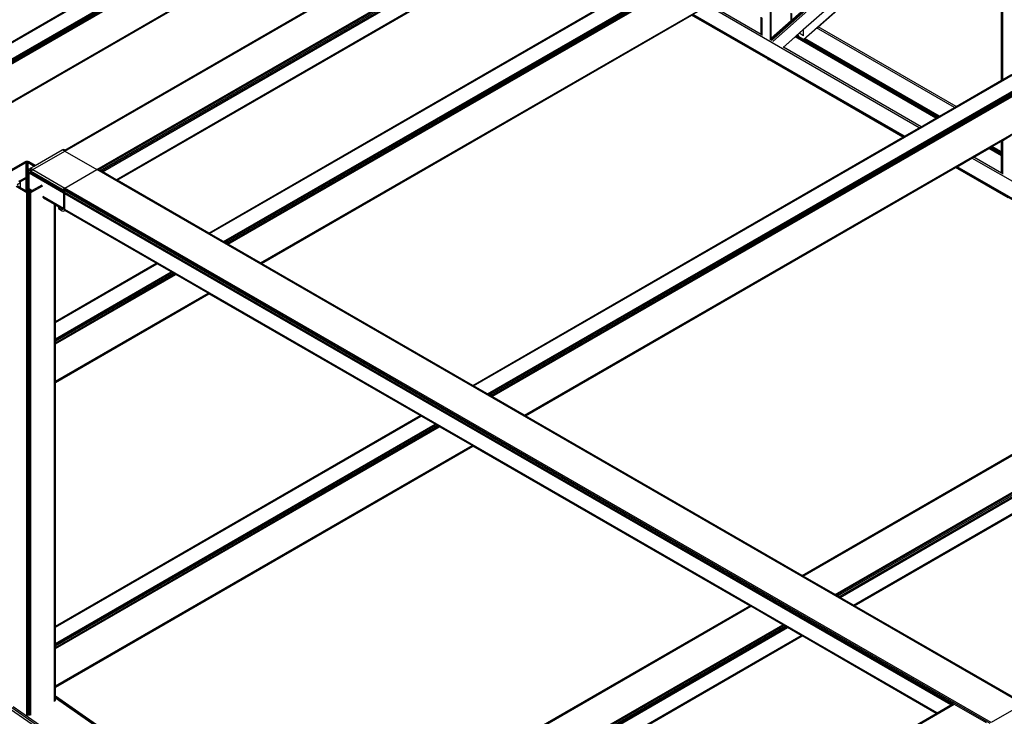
# Model space of a CAD drawing. Header units: millimetres. Extents: x 10 to 1250, y -62 to 528.
# Tile 705 of 909: x 616.85 to 619.12, y 516.67 to 518.28. Entities that reach past the tile are written whole.
import ezdxf

# ---------------------------------------------------------------- set-up
doc = ezdxf.new("R2010")
doc.units = ezdxf.units.MM
doc.header["$LTSCALE"] = 0.05

msp = doc.modelspace()

# ---------------------------------------------------------------- linework, layer by layer
at = {"color": 8}
for p, q in [((616.956, 517.974), (619.6317, 519.5188)), ((616.956, 517.976), (619.6274, 519.5183)), ((617.0295, 517.9316), (619.7052, 519.4764)), ((617.0338, 517.9311), (619.7052, 519.4734)), ((617.0375, 517.9296), (619.7052, 519.4698)), ((617.0406, 517.9279), (619.7052, 519.4663)), ((617.0432, 517.9264), (619.7052, 519.4633)), ((617.0743, 517.9084), (619.7052, 519.4274)), ((617.076, 517.9074), (619.7052, 519.4254)), ((615.7263, 517.5861), (618.5603, 519.2224)), ((615.7282, 517.5854), (618.5623, 519.2217)), ((615.7603, 517.5669), (618.5944, 519.2031)), ((615.7623, 517.5653), (618.5964, 519.2016)), ((615.764, 517.563), (618.5981, 519.1993)), ((615.7651, 517.5605), (618.5992, 519.1967)), ((615.7655, 517.558), (618.5996, 519.1942)), ((615.8101, 517.4976), (618.5573, 519.0837)), ((615.8115, 517.4966), (618.5568, 519.0816)), ((617.2878, 517.7851), (619.1136, 518.8393)), ((617.2894, 517.7842), (619.1156, 518.8386)), ((617.3215, 517.7657), (619.1477, 518.82)), ((617.3238, 517.7643), (619.1496, 518.8185)), ((617.3266, 517.7627), (619.1513, 518.8162)), ((617.3294, 517.7611), (619.1524, 518.8136)), ((617.3318, 517.7597), (619.1528, 518.8111)), ((615.7246, 517.5858), (617.6691, 518.7084)), ((617.4063, 517.7167), (619.1106, 518.7007)), ((617.4079, 517.7158), (619.11, 518.6985)), ((618.5818, 518.2342), (619.0833, 518.6783)), ((618.5818, 518.2322), (619.0846, 518.6774)), ((618.5825, 518.2292), (619.0869, 518.6758)), ((618.5853, 518.2269), (619.0899, 518.6738)), ((618.6091, 518.2132), (619.1119, 518.6585)), ((618.6565, 518.2547), (619.1118, 518.6579)), ((615.812, 517.4963), (617.7903, 518.6385)), ((618.6562, 518.2314), (619.1118, 518.6349)), ((618.6898, 518.2606), (619.1118, 518.6344)), ((619.1118, 518.1374), (619.1118, 518.6344)), ((619.1126, 518.1378), (619.1126, 518.635)), ((619.1142, 518.1388), (619.1142, 518.6365)), ((619.1147, 518.139), (619.1147, 518.6369)), ((616.956, 517.9767), (617.9462, 518.5484)), ((617.0766, 517.9071), (618.0669, 518.4788)), ((617.8953, 517.4344), (619.6421, 518.4429)), ((617.8969, 517.4335), (619.6421, 518.4411)), ((617.929, 517.4149), (619.6682, 518.4191)), ((617.9314, 517.4136), (619.671, 518.4179)), ((617.9342, 517.4119), (619.6734, 518.4161)), ((617.937, 517.4103), (619.6757, 518.4142)), ((617.9393, 517.409), (619.6761, 518.4117)), ((618.5801, 518.2329), (618.5801, 518.3919)), ((618.5818, 518.2344), (618.5818, 518.3929)), ((617.2872, 517.7855), (618.2775, 518.3572)), ((618.0139, 517.3659), (619.663, 518.3181)), ((618.0155, 517.365), (619.6624, 518.3159)), ((618.9227, 518.0282), (618.4364, 518.309)), ((618.5586, 518.2431), (618.4405, 518.3113)), ((617.4085, 517.7155), (618.3987, 518.2872)), ((618.5747, 518.1856), (618.3987, 518.2872)), ((618.8859, 518.0069), (618.3996, 518.2877)), ((618.8884, 518.0084), (618.4021, 518.2891)), ((618.6276, 518.275), (618.6276, 518.2919)), ((618.629, 518.2762), (618.629, 518.2911)), ((618.5586, 518.2431), (618.5586, 518.2827)), ((618.5593, 518.2427), (618.5593, 518.2823)), ((618.561, 518.2417), (618.561, 518.2814)), ((618.5614, 518.2415), (618.5614, 518.2811)), ((618.5818, 518.2344), (618.6276, 518.275)), ((618.6276, 518.275), (618.629, 518.2762)), ((618.629, 518.2762), (618.6299, 518.277)), ((618.5593, 518.2427), (618.5586, 518.2431)), ((618.5593, 518.2425), (618.5593, 518.2427)), ((618.561, 518.2417), (618.5593, 518.2427)), ((618.5614, 518.2415), (618.561, 518.2417)), ((618.5614, 518.2407), (618.5614, 518.2415)), ((618.6385, 518.2388), (618.6402, 518.2403)), ((618.6402, 518.2403), (618.642, 518.2418)), ((618.9652, 518.0527), (618.6402, 518.2403)), ((618.642, 518.2418), (618.6426, 518.2423)), ((618.6436, 518.2409), (618.642, 518.2418)), ((618.6426, 518.2423), (618.6461, 518.2455)), ((618.6436, 518.2409), (618.6426, 518.2423)), ((618.6459, 518.2374), (618.6436, 518.2409)), ((618.6461, 518.2455), (618.6565, 518.2547)), ((618.6565, 518.2395), (618.6461, 518.2455)), ((618.6565, 518.2395), (618.6565, 518.2547)), ((619.0035, 518.0748), (618.6865, 518.2579)), ((618.6871, 518.2583), (618.6898, 518.2606)), ((619.0076, 518.0772), (618.6898, 518.2606)), ((618.5801, 518.2329), (618.5818, 518.2344)), ((618.5801, 518.2327), (618.5818, 518.2342)), ((618.5801, 518.2327), (618.5801, 518.2329)), ((618.5801, 518.2307), (618.5801, 518.2327)), ((618.5801, 518.2307), (618.5818, 518.2322)), ((618.5824, 518.2294), (618.5801, 518.2307)), ((618.5801, 518.2299), (618.5801, 518.2307)), ((618.5818, 518.2342), (618.5818, 518.2344)), ((618.5818, 518.2322), (618.5818, 518.2342)), ((618.5818, 518.2315), (618.5818, 518.2322)), ((618.6099, 518.2135), (618.637, 518.2375)), ((618.637, 518.2375), (618.6385, 518.2388)), ((618.9611, 518.0504), (618.637, 518.2375)), ((618.963, 518.0514), (618.6385, 518.2388)), ((618.9673, 518.0539), (618.6578, 518.2326)), ((618.9692, 518.055), (618.6594, 518.2339)), ((618.6099, 518.2135), (618.6097, 518.2136)), ((618.9268, 518.0305), (618.6099, 518.2135)), ((618.5759, 518.1838), (618.5747, 518.1856)), ((618.5766, 518.1845), (618.5747, 518.1856)), ((618.5759, 518.1838), (618.5766, 518.1845)), ((618.5768, 518.1844), (618.5759, 518.1838)), ((618.5768, 518.1844), (618.5766, 518.1845)), ((618.885, 518.0064), (618.5768, 518.1844)), ((619.1147, 518.139), (619.1333, 518.1498)), ((619.0076, 518.0772), (619.1118, 518.1374)), ((619.1118, 518.1374), (619.1126, 518.1378)), ((619.1126, 518.1378), (619.1142, 518.1388)), ((619.1142, 518.1388), (619.1147, 518.139)), ((618.9692, 518.055), (619.0035, 518.0748)), ((619.0035, 518.0748), (619.0076, 518.0772)), ((618.9268, 518.0305), (618.9611, 518.0504)), ((618.9611, 518.0504), (618.963, 518.0514)), ((618.963, 518.0514), (618.9652, 518.0527)), ((618.9652, 518.0527), (618.9673, 518.0539)), ((618.9673, 518.0539), (618.9692, 518.055)), ((618.8884, 518.0084), (618.9227, 518.0282)), ((618.9227, 518.0282), (618.9268, 518.0305)), ((617.8948, 517.4347), (618.885, 518.0064)), ((618.885, 518.0064), (618.8859, 518.0069)), ((618.8859, 518.0069), (618.8884, 518.0084)), ((619.0904, 517.985), (619.1118, 517.9974)), ((619.1118, 517.9974), (619.1126, 517.9978)), ((619.1118, 517.9727), (619.1118, 517.9974)), ((619.1126, 517.9978), (619.1142, 517.9988)), ((619.1126, 517.9722), (619.1126, 517.9978)), ((619.1142, 517.9988), (619.1147, 517.999)), ((619.1142, 517.9713), (619.1142, 517.9988)), ((619.1147, 517.999), (619.1333, 518.0098)), ((619.1147, 517.971), (619.1147, 517.999)), ((616.8825, 517.9316), (616.956, 517.974)), ((616.8879, 517.9412), (616.9503, 517.9773)), ((616.9503, 517.9773), (616.9525, 517.978)), ((616.956, 517.974), (616.9503, 517.9773)), ((616.9525, 517.978), (616.9543, 517.9777)), ((616.956, 517.976), (616.9525, 517.978)), ((616.956, 517.9767), (616.9543, 517.9777)), ((616.956, 517.974), (617.0295, 517.9316)), ((619.048, 517.9605), (619.0824, 517.9804)), ((619.0824, 517.9804), (619.0842, 517.9814)), ((619.1118, 517.9633), (619.0824, 517.9804)), ((619.0842, 517.9814), (619.0864, 517.9827)), ((619.1118, 517.9655), (619.0842, 517.9814)), ((619.0864, 517.9827), (619.0886, 517.9839)), ((619.1118, 517.968), (619.0864, 517.9827)), ((619.0886, 517.9839), (619.0904, 517.985)), ((619.1118, 517.9705), (619.0886, 517.9839)), ((619.1118, 517.9727), (619.0904, 517.985)), ((619.1118, 517.9705), (619.1118, 517.9727)), ((619.1118, 517.968), (619.1118, 517.9705)), ((619.1118, 517.9655), (619.1118, 517.968)), ((619.1142, 517.9713), (619.1126, 517.9722)), ((619.1126, 517.9701), (619.1126, 517.9722)), ((619.1142, 517.9691), (619.1126, 517.9701)), ((619.1126, 517.9676), (619.1126, 517.9701)), ((619.1142, 517.9666), (619.1126, 517.9676)), ((619.1126, 517.965), (619.1126, 517.9676)), ((619.1147, 517.971), (619.1142, 517.9713)), ((619.1142, 517.9691), (619.1142, 517.9713)), ((619.1147, 517.9689), (619.1142, 517.9691)), ((619.1142, 517.9666), (619.1142, 517.9691)), ((619.1147, 517.9689), (619.1147, 517.971)), ((619.1147, 517.9664), (619.1147, 517.9689)), ((616.8645, 517.9495), (616.8099, 517.918)), ((616.8121, 517.9167), (616.8668, 517.9482)), ((616.8666, 517.9503), (616.8645, 517.9495)), ((616.869, 517.9506), (616.8666, 517.9503)), ((616.8668, 517.9482), (616.8678, 517.9486)), ((616.8668, 517.9134), (616.8668, 517.9482)), ((616.8678, 517.9486), (616.869, 517.9488)), ((616.8678, 517.9139), (616.8678, 517.9486)), ((616.8715, 517.9503), (616.869, 517.9506)), ((616.869, 517.9488), (616.8702, 517.9486)), ((616.869, 517.9145), (616.869, 517.9488)), ((616.8702, 517.9486), (616.8713, 517.9482)), ((616.8702, 517.9152), (616.8702, 517.9486)), ((616.8713, 517.9482), (616.8857, 517.9399)), ((616.8713, 517.9259), (616.8713, 517.9482)), ((616.8735, 517.9495), (616.8715, 517.9503)), ((616.8879, 517.9412), (616.8735, 517.9495)), ((619.0096, 517.9384), (619.044, 517.9582)), ((619.044, 517.9582), (619.048, 517.9605)), ((621.6814, 516.4354), (619.044, 517.9582)), ((619.1118, 517.9237), (619.048, 517.9605)), ((619.1118, 517.9633), (619.1118, 517.9655)), ((619.1118, 517.9237), (619.1118, 517.9633)), ((619.1142, 517.9641), (619.1126, 517.965)), ((619.1126, 517.9629), (619.1126, 517.965)), ((619.1142, 517.9619), (619.1126, 517.9629)), ((619.1126, 517.9232), (619.1126, 517.9629)), ((619.1147, 517.9664), (619.1142, 517.9666)), ((619.1142, 517.9641), (619.1142, 517.9666)), ((619.1147, 517.9638), (619.1142, 517.9641)), ((619.1142, 517.9619), (619.1142, 517.9641)), ((619.1147, 517.9617), (619.1142, 517.9619)), ((619.1142, 517.9223), (619.1142, 517.9619)), ((619.1147, 517.9638), (619.1147, 517.9664)), ((619.1147, 517.9617), (619.1147, 517.9638)), ((619.1147, 517.922), (619.1147, 517.9617)), ((616.8711, 517.925), (616.8713, 517.9259)), ((616.8711, 517.925), (616.874, 517.9234)), ((616.8711, 517.9156), (616.8711, 517.925)), ((616.8713, 517.9259), (616.8716, 517.9278)), ((616.8716, 517.9273), (616.8713, 517.9259)), ((616.8716, 517.9278), (616.8728, 517.9306)), ((616.8719, 517.9276), (616.8716, 517.9278)), ((616.8719, 517.9276), (616.8716, 517.9273)), ((616.8728, 517.9287), (616.8719, 517.9276)), ((616.8728, 517.9306), (616.8747, 517.9331)), ((616.8745, 517.9296), (616.8728, 517.9306)), ((616.8728, 517.9287), (616.8745, 517.9296)), ((616.8747, 517.929), (616.8728, 517.9287)), ((616.874, 517.9234), (616.8742, 517.9245)), ((616.874, 517.8875), (616.874, 517.9234)), ((616.9531, 517.8776), (616.874, 517.9234)), ((616.8742, 517.9245), (616.8748, 517.9252)), ((616.8742, 517.9245), (616.8744, 517.9246)), ((616.8747, 517.9331), (616.8768, 517.9348)), ((616.8782, 517.9311), (616.8747, 517.9331)), ((616.8747, 517.929), (616.8782, 517.9311)), ((616.8768, 517.9283), (616.8747, 517.929)), ((616.8748, 517.9252), (616.8757, 517.9254)), ((616.8757, 517.9254), (616.8768, 517.925)), ((616.9514, 517.8817), (616.8757, 517.9254)), ((616.8757, 517.9254), (616.8757, 517.9254)), ((616.8768, 517.9348), (616.8857, 517.9399)), ((616.8825, 517.9316), (616.8768, 517.9348)), ((616.8768, 517.9283), (616.8825, 517.9316)), ((616.9503, 517.8858), (616.8768, 517.9283)), ((616.8768, 517.925), (616.9503, 517.8826)), ((616.8825, 517.9316), (616.956, 517.8891)), ((616.8857, 517.9399), (616.8879, 517.9412)), ((616.956, 517.8891), (617.0295, 517.9316)), ((619.1616, 516.7006), (617.0295, 517.9316)), ((619.1637, 516.7013), (617.0338, 517.9311)), ((617.0406, 517.9279), (617.0375, 517.9296)), ((617.0432, 517.9264), (617.0406, 517.9279)), ((617.0743, 517.9084), (617.0432, 517.9264)), ((618.016, 517.3647), (619.0063, 517.9364)), ((619.0063, 517.9364), (619.0071, 517.9369)), ((619.1269, 517.8668), (619.0063, 517.9364)), ((619.0071, 517.9369), (619.0096, 517.9384)), ((619.6442, 517.5691), (619.0071, 517.9369)), ((619.6467, 517.5706), (619.0096, 517.9384)), ((619.1125, 517.9233), (619.1118, 517.9237)), ((619.1126, 517.9231), (619.1126, 517.9232)), ((619.1142, 517.9223), (619.1126, 517.9232)), ((619.1147, 517.922), (619.1142, 517.9223)), ((616.8461, 517.8971), (616.8543, 517.9019)), ((616.8668, 517.9134), (616.8498, 517.9045)), ((616.8518, 517.9033), (616.8668, 517.9119)), ((616.852, 517.9032), (616.8523, 517.903)), ((616.8523, 517.903), (616.852, 517.9028)), ((616.8668, 517.9114), (616.8523, 517.903)), ((616.8523, 517.903), (616.8543, 517.9019)), ((616.8543, 517.8898), (616.8543, 517.9019)), ((616.8678, 517.9139), (616.8668, 517.9134)), ((616.8668, 517.9119), (616.8678, 517.9125)), ((616.8678, 517.912), (616.8668, 517.9114)), ((616.8668, 517.9114), (616.8668, 517.9119)), ((616.8668, 517.8826), (616.8668, 517.9098)), ((616.869, 517.9145), (616.8678, 517.9139)), ((616.8678, 517.9125), (616.869, 517.9132)), ((616.869, 517.9128), (616.8678, 517.912)), ((616.8678, 517.912), (616.8678, 517.9125)), ((616.8678, 517.882), (616.8678, 517.9104)), ((616.8702, 517.9152), (616.869, 517.9145)), ((616.869, 517.9132), (616.8702, 517.9139)), ((616.8702, 517.9135), (616.869, 517.9128)), ((616.869, 517.9128), (616.869, 517.9132)), ((616.869, 517.8813), (616.869, 517.9112)), ((616.8711, 517.9156), (616.8702, 517.9152)), ((616.8702, 517.9139), (616.8711, 517.9144)), ((616.8711, 517.914), (616.8702, 517.9135)), ((616.8702, 517.9135), (616.8702, 517.9139)), ((616.8702, 517.8806), (616.8702, 517.912)), ((616.8711, 517.9144), (616.8711, 517.9156)), ((616.8711, 517.914), (616.8711, 517.9144)), ((616.8713, 517.9141), (616.8711, 517.914)), ((616.8711, 517.8891), (616.8711, 517.9126)), ((617.076, 517.9074), (617.0743, 517.9084)), ((617.0766, 517.9071), (617.076, 517.9074)), ((617.2872, 517.7855), (617.0766, 517.9071)), ((619.1147, 517.9213), (619.1147, 517.922)), ((616.8438, 517.8932), (616.8687, 517.8788)), ((616.8543, 517.8898), (616.8461, 517.8945)), ((616.8668, 517.8826), (616.8543, 517.8898)), ((616.8678, 517.882), (616.8668, 517.8826)), ((616.869, 517.8813), (616.8678, 517.882)), ((616.8687, 517.8788), (616.869, 517.8787)), ((616.8687, 517.5439), (616.8687, 517.8788)), ((616.8702, 517.8806), (616.869, 517.8813)), ((616.869, 517.8787), (616.8702, 517.8782)), ((616.869, 517.544), (616.869, 517.8787)), ((616.871, 517.8801), (616.8702, 517.8806)), ((616.8702, 517.8782), (616.8708, 517.878)), ((616.8702, 517.5447), (616.8702, 517.8782)), ((616.8708, 517.878), (616.8733, 517.8777)), ((616.8708, 517.545), (616.8708, 517.878)), ((616.8713, 517.88), (616.871, 517.8801)), ((616.8711, 517.8891), (616.874, 517.8875)), ((616.8711, 517.8891), (616.8713, 517.8883)), ((616.8713, 517.88), (616.8713, 517.8883)), ((616.8713, 517.8883), (616.8716, 517.8864)), ((616.872, 517.8797), (616.8713, 517.88)), ((616.8716, 517.8864), (616.8728, 517.8835)), ((616.8733, 517.8796), (616.872, 517.8797)), ((616.8728, 517.8835), (616.8747, 517.881)), ((616.8745, 517.8797), (616.8733, 517.8796)), ((616.8733, 517.8777), (616.8745, 517.8779)), ((616.8733, 516.8311), (616.8733, 517.8777)), ((616.8742, 517.8861), (616.874, 517.8875)), ((616.8811, 517.8834), (616.874, 517.8875)), ((616.8742, 517.8861), (616.8744, 517.8862)), ((616.8746, 517.8851), (616.8742, 517.8861)), ((616.8755, 517.8801), (616.8745, 517.8797)), ((616.8745, 517.8779), (616.8755, 517.878)), ((616.8745, 516.8304), (616.8745, 517.8779)), ((616.8751, 517.8848), (616.8746, 517.8851)), ((616.8748, 517.8847), (616.8746, 517.8851)), ((616.8747, 517.881), (616.8757, 517.8802)), ((616.8748, 517.8847), (616.8751, 517.8848)), ((616.8753, 517.884), (616.8748, 517.8847)), ((616.8751, 517.8848), (616.8752, 517.8849)), ((616.8794, 517.8824), (616.8751, 517.8848)), ((616.876, 517.8836), (616.8753, 517.884)), ((616.8757, 517.8834), (616.8753, 517.884)), ((616.8757, 517.8802), (616.8755, 517.8801)), ((616.8755, 517.878), (616.8757, 517.878)), ((616.8755, 516.8298), (616.8755, 517.878)), ((616.8757, 517.8834), (616.876, 517.8836)), ((616.8768, 517.8826), (616.8757, 517.8834)), ((616.8783, 517.8817), (616.8757, 517.8802)), ((616.8757, 517.878), (616.8777, 517.8788)), ((616.8757, 516.8297), (616.8757, 517.878)), ((616.876, 517.8836), (616.8765, 517.8839)), ((616.8773, 517.8828), (616.876, 517.8836)), ((616.8768, 517.8826), (616.8773, 517.8828)), ((616.8771, 517.8824), (616.8768, 517.8826)), ((616.8771, 517.8824), (616.8775, 517.8827)), ((616.8783, 517.8817), (616.8771, 517.8824)), ((616.8773, 517.8828), (616.8777, 517.8831)), ((616.8775, 517.8827), (616.8773, 517.8828)), ((616.8788, 517.882), (616.8775, 517.8827)), ((616.8777, 517.8788), (616.8778, 517.8787)), ((616.8777, 517.8788), (616.8778, 517.8788)), ((616.8778, 517.8788), (616.9051, 517.8946)), ((616.8778, 517.8787), (616.8778, 517.8788)), ((616.8778, 516.8285), (616.8778, 517.8787)), ((616.8788, 517.882), (616.8783, 517.8817)), ((616.8794, 517.8824), (616.8788, 517.882)), ((616.8811, 517.8834), (616.8794, 517.8824)), ((616.9028, 517.8959), (616.8811, 517.8834)), ((616.9503, 517.8858), (616.956, 517.8891)), ((616.9525, 517.8841), (616.9503, 517.8858)), ((616.9503, 517.8826), (616.9514, 517.8817)), ((616.9514, 517.8817), (616.9523, 517.8804)), ((616.9523, 517.8804), (616.9529, 517.879)), ((616.9525, 517.8841), (616.956, 517.8861)), ((616.9543, 517.8816), (616.9525, 517.8841)), ((616.9529, 517.879), (616.9531, 517.8776)), ((616.9531, 517.8776), (616.956, 517.876)), ((616.9531, 517.8776), (616.9531, 517.8418)), ((616.9543, 517.8816), (616.956, 517.8826)), ((616.9556, 517.8788), (616.9543, 517.8816)), ((616.9556, 517.8788), (616.956, 517.879)), ((616.956, 517.876), (616.9556, 517.8788)), ((619.0881, 516.6582), (616.956, 517.8891)), ((619.0859, 516.6564), (616.956, 517.8861)), ((619.0032, 516.7006), (616.956, 517.8826)), ((618.9978, 516.7002), (616.956, 517.879)), ((616.9531, 517.8418), (616.9051, 517.8695)), ((616.9525, 517.8402), (616.9055, 517.8673)), ((616.9324, 517.851), (616.9067, 517.8659)), ((616.956, 517.8401), (616.956, 517.876)), ((618.9952, 516.6987), (616.956, 517.876)), ((616.9338, 517.8502), (616.9324, 517.851)), ((616.9324, 517.5806), (616.9324, 517.851)), ((616.9343, 517.85), (616.9338, 517.8502)), ((616.9338, 517.5814), (616.9338, 517.8502)), ((616.9421, 517.8455), (616.9343, 517.85)), ((616.9343, 517.5817), (616.9343, 517.85)), ((616.9416, 517.8452), (616.9421, 517.8455)), ((616.9416, 517.8452), (616.9416, 517.8419)), ((616.9444, 517.8435), (616.9416, 517.8452)), ((616.9416, 517.8419), (616.9503, 517.8369)), ((616.9421, 517.8455), (616.9424, 517.8457)), ((616.9449, 517.8438), (616.9421, 517.8455)), ((616.9444, 517.8435), (616.9449, 517.8438)), ((616.9503, 517.8401), (616.9444, 517.8435)), ((616.9508, 517.8404), (616.9449, 517.8438)), ((616.9503, 517.8401), (616.9508, 517.8404)), ((616.9514, 517.8398), (616.9503, 517.8401)), ((616.9503, 517.8369), (616.9525, 517.8361)), ((616.9508, 517.8404), (616.9512, 517.8406)), ((616.9517, 517.8399), (616.9508, 517.8404)), ((616.9514, 517.8398), (616.9517, 517.8399)), ((616.9518, 517.8398), (616.9514, 517.8398)), ((616.9517, 517.8399), (616.9521, 517.8402)), ((616.9518, 517.8398), (616.9517, 517.8399)), ((616.9523, 517.8399), (616.9518, 517.8398)), ((616.9525, 517.8402), (616.9523, 517.8399)), ((616.9529, 517.8407), (616.9525, 517.8402)), ((616.9525, 517.8361), (616.9543, 517.8365)), ((616.9531, 517.8418), (616.9529, 517.8407)), ((616.9531, 517.8418), (616.956, 517.8401)), ((616.9543, 517.8365), (616.9556, 517.8379)), ((616.9543, 517.8365), (616.956, 517.8374)), ((616.9556, 517.8379), (616.956, 517.8401)), ((616.9556, 517.8379), (616.956, 517.8381)), ((618.9641, 516.6807), (616.956, 517.8401)), ((618.9624, 516.6797), (616.956, 517.8381)), ((617.1666, 517.7158), (616.956, 517.8374)), ((617.2878, 517.7851), (617.2872, 517.7855)), ((617.2894, 517.7842), (617.2878, 517.7851)), ((617.3215, 517.7657), (617.2894, 517.7842)), ((617.3238, 517.7643), (617.3215, 517.7657)), ((617.3266, 517.7627), (617.3238, 517.7643)), ((617.3294, 517.7611), (617.3266, 517.7627)), ((617.3318, 517.7597), (617.3294, 517.7611)), ((617.4063, 517.7167), (617.3318, 517.7597)), ((616.9343, 517.5817), (617.1666, 517.7158)), ((616.9343, 517.581), (617.1672, 517.7155)), ((616.9343, 517.5792), (617.1687, 517.7146)), ((616.9343, 517.5421), (617.2009, 517.696)), ((617.1672, 517.7155), (617.1666, 517.7158)), ((617.1687, 517.7146), (617.1672, 517.7155)), ((617.2009, 517.696), (617.1687, 517.7146)), ((617.2032, 517.6947), (617.2009, 517.696)), ((617.4079, 517.7158), (617.4063, 517.7167)), ((617.4085, 517.7155), (617.4079, 517.7158)), ((617.8948, 517.4347), (617.4085, 517.7155)), ((616.9343, 517.5394), (617.2032, 517.6947)), ((616.9343, 517.5362), (617.206, 517.6931)), ((616.9343, 517.5329), (617.2088, 517.6915)), ((616.9343, 517.5302), (617.2112, 517.6901)), ((617.206, 517.6931), (617.2032, 517.6947)), ((617.2088, 517.6915), (617.206, 517.6931)), ((617.2112, 517.6901), (617.2088, 517.6915)), ((617.2857, 517.6471), (617.2112, 517.6901)), ((616.9343, 517.4441), (617.2857, 517.6471)), ((616.9343, 517.4423), (617.2873, 517.6461)), ((616.9343, 517.4417), (617.2878, 517.6458)), ((617.2873, 517.6461), (617.2857, 517.6471)), ((617.2878, 517.6458), (617.2873, 517.6461)), ((617.7742, 517.3651), (617.2878, 517.6458)), ((616.9324, 517.5806), (616.9338, 517.5814)), ((616.9324, 517.58), (616.9338, 517.5808)), ((616.9324, 517.58), (616.9324, 517.5806)), ((616.9324, 517.5781), (616.9324, 517.58)), ((616.9324, 517.5781), (616.9338, 517.5789)), ((616.9324, 517.541), (616.9324, 517.5781)), ((616.9338, 517.5814), (616.9343, 517.5817)), ((616.9338, 517.5808), (616.9338, 517.5814)), ((616.9338, 517.5808), (616.9343, 517.581)), ((616.9338, 517.5789), (616.9338, 517.5808)), ((616.9338, 517.5789), (616.9343, 517.5792)), ((616.9338, 517.5419), (616.9338, 517.5789)), ((616.9343, 517.581), (616.9343, 517.5817)), ((616.9343, 517.5792), (616.9343, 517.581)), ((616.9343, 517.5421), (616.9343, 517.5792)), ((618.653, 516.9969), (619.6421, 517.5679)), ((618.6537, 516.9966), (619.6663, 517.5812)), ((618.6554, 516.9955), (619.6685, 517.5804)), ((616.8687, 517.5439), (616.869, 517.544)), ((616.8687, 517.5432), (616.8687, 517.5439)), ((616.8687, 517.5432), (616.869, 517.5434)), ((616.8687, 517.5414), (616.8687, 517.5432)), ((616.8687, 517.5414), (616.869, 517.5415)), ((616.8687, 517.5043), (616.8687, 517.5414)), ((616.869, 517.544), (616.8702, 517.5447)), ((616.869, 517.5434), (616.8702, 517.5441)), ((616.869, 517.5434), (616.869, 517.544)), ((616.869, 517.5415), (616.869, 517.5434)), ((616.869, 517.5415), (616.8702, 517.5422)), ((616.869, 517.5045), (616.869, 517.5415)), ((616.8702, 517.5447), (616.8708, 517.545)), ((616.8702, 517.5441), (616.8702, 517.5447)), ((616.8702, 517.5441), (616.8708, 517.5444)), ((616.8702, 517.5422), (616.8702, 517.5441)), ((616.8702, 517.5422), (616.8708, 517.5426)), ((616.8702, 517.5052), (616.8702, 517.5422)), ((616.8708, 517.5444), (616.8708, 517.545)), ((616.8708, 517.5426), (616.8708, 517.5444)), ((616.8708, 517.5055), (616.8708, 517.5426)), ((616.9324, 517.541), (616.9338, 517.5419)), ((616.9324, 517.5383), (616.9324, 517.541)), ((616.9324, 517.5383), (616.9338, 517.5391)), ((616.9324, 517.5351), (616.9324, 517.5383)), ((616.9338, 517.5419), (616.9343, 517.5421)), ((616.9338, 517.5391), (616.9338, 517.5419)), ((616.9338, 517.5391), (616.9343, 517.5394)), ((616.9338, 517.5359), (616.9338, 517.5391)), ((616.9343, 517.5394), (616.9343, 517.5421)), ((616.9343, 517.5362), (616.9343, 517.5394)), ((618.7289, 516.9531), (619.742, 517.538)), ((616.9324, 517.5351), (616.9338, 517.5359)), ((616.9324, 517.5319), (616.9324, 517.5351)), ((616.9324, 517.5319), (616.9338, 517.5327)), ((616.9324, 517.5291), (616.9324, 517.5319)), ((616.9324, 517.5291), (616.9338, 517.5299)), ((616.9324, 517.4431), (616.9324, 517.5291)), ((616.9338, 517.5359), (616.9343, 517.5362)), ((616.9338, 517.5327), (616.9338, 517.5359)), ((616.9338, 517.5327), (616.9343, 517.5329)), ((616.9338, 517.5299), (616.9338, 517.5327)), ((616.9338, 517.5299), (616.9343, 517.5302)), ((616.9338, 517.4439), (616.9338, 517.5299)), ((616.9343, 517.5329), (616.9343, 517.5362)), ((616.9343, 517.5302), (616.9343, 517.5329)), ((616.9343, 517.4441), (616.9343, 517.5302)), ((618.7315, 516.9516), (619.7441, 517.5363)), ((618.7346, 516.9498), (619.746, 517.5338)), ((618.7377, 516.9481), (619.7472, 517.5309)), ((618.7403, 516.9466), (619.7476, 517.5282)), ((616.8687, 517.5043), (616.869, 517.5045)), ((616.8687, 517.5016), (616.8687, 517.5043)), ((616.8687, 517.5016), (616.869, 517.5017)), ((616.8687, 517.4984), (616.8687, 517.5016)), ((616.8687, 517.4984), (616.869, 517.4985)), ((616.8687, 517.4951), (616.8687, 517.4984)), ((616.8687, 517.4951), (616.869, 517.4953)), ((616.8687, 517.4924), (616.8687, 517.4951)), ((616.8687, 517.4924), (616.869, 517.4926)), ((616.8687, 517.4063), (616.8687, 517.4924)), ((616.869, 517.5045), (616.8702, 517.5052)), ((616.869, 517.5017), (616.869, 517.5045)), ((616.869, 517.5017), (616.8702, 517.5024)), ((616.869, 517.4985), (616.869, 517.5017)), ((616.869, 517.4985), (616.8702, 517.4992)), ((616.869, 517.4953), (616.869, 517.4985)), ((616.869, 517.4953), (616.8702, 517.496)), ((616.869, 517.4926), (616.869, 517.4953)), ((616.869, 517.4926), (616.8702, 517.4933)), ((616.869, 517.4065), (616.869, 517.4926)), ((616.8702, 517.5052), (616.8708, 517.5055)), ((616.8702, 517.5024), (616.8702, 517.5052)), ((616.8702, 517.5024), (616.8708, 517.5028)), ((616.8702, 517.4992), (616.8702, 517.5024)), ((616.8702, 517.4992), (616.8708, 517.4995)), ((616.8702, 517.496), (616.8702, 517.4992)), ((616.8702, 517.496), (616.8708, 517.4963)), ((616.8702, 517.4933), (616.8702, 517.496)), ((616.8702, 517.4933), (616.8708, 517.4936)), ((616.8702, 517.4072), (616.8702, 517.4933)), ((616.8708, 517.5028), (616.8708, 517.5055)), ((616.8708, 517.4995), (616.8708, 517.5028)), ((616.8708, 517.4963), (616.8708, 517.4995)), ((616.8708, 517.4936), (616.8708, 517.4963)), ((616.8708, 517.4075), (616.8708, 517.4936)), ((618.7713, 516.9286), (619.7616, 517.5004)), ((618.7731, 516.9276), (619.7633, 517.4993)), ((616.9324, 517.4431), (616.9338, 517.4439)), ((616.9324, 517.4412), (616.9324, 517.4431)), ((616.9324, 517.4412), (616.9338, 517.442)), ((616.9324, 517.4406), (616.9338, 517.4414)), ((616.9324, 517.4406), (616.9324, 517.4412)), ((616.9324, 516.8791), (616.9324, 517.4406)), ((616.9338, 517.4439), (616.9343, 517.4441)), ((616.9338, 517.442), (616.9338, 517.4439)), ((616.9338, 517.442), (616.9343, 517.4423)), ((616.9338, 517.4414), (616.9338, 517.442)), ((616.9338, 517.4414), (616.9343, 517.4417)), ((616.9338, 516.8799), (616.9338, 517.4414)), ((616.9343, 517.4423), (616.9343, 517.4441)), ((616.9343, 517.4417), (616.9343, 517.4423)), ((616.9343, 516.8801), (616.9343, 517.4417)), ((617.8953, 517.4344), (617.8948, 517.4347)), ((617.8969, 517.4335), (617.8953, 517.4344)), ((617.929, 517.4149), (617.8969, 517.4335)), ((618.7737, 516.9273), (619.6421, 517.4287)), ((616.8687, 517.4063), (616.869, 517.4065)), ((616.8687, 517.4045), (616.8687, 517.4063)), ((616.8687, 517.4045), (616.869, 517.4047)), ((616.8687, 517.4039), (616.8687, 517.4045)), ((616.8687, 517.4039), (616.869, 517.404)), ((616.8687, 516.8423), (616.8687, 517.4039)), ((616.869, 517.4065), (616.8702, 517.4072)), ((616.869, 517.4047), (616.869, 517.4065)), ((616.869, 517.4047), (616.8702, 517.4054)), ((616.869, 517.404), (616.8702, 517.4047)), ((616.869, 517.404), (616.869, 517.4047)), ((616.869, 516.8425), (616.869, 517.404)), ((616.8702, 517.4072), (616.8708, 517.4075)), ((616.8702, 517.4054), (616.8702, 517.4072)), ((616.8702, 517.4054), (616.8708, 517.4057)), ((616.8702, 517.4047), (616.8702, 517.4054)), ((616.8702, 517.4047), (616.8708, 517.4051)), ((616.8702, 516.8432), (616.8702, 517.4047)), ((616.8708, 517.4057), (616.8708, 517.4075)), ((616.8708, 517.4051), (616.8708, 517.4057)), ((616.8708, 516.8435), (616.8708, 517.4051)), ((617.9314, 517.4136), (617.929, 517.4149)), ((617.9342, 517.4119), (617.9314, 517.4136)), ((617.937, 517.4103), (617.9342, 517.4119)), ((617.9393, 517.409), (617.937, 517.4103)), ((618.0139, 517.3659), (617.9393, 517.409)), ((616.9343, 516.8801), (617.7742, 517.3651)), ((616.9343, 516.8795), (617.7747, 517.3647)), ((616.9343, 516.8777), (617.7763, 517.3638)), ((617.7747, 517.3647), (617.7742, 517.3651)), ((617.7763, 517.3638), (617.7747, 517.3647)), ((617.8084, 517.3453), (617.7763, 517.3638)), ((618.0155, 517.365), (618.0139, 517.3659)), ((618.016, 517.3647), (618.0155, 517.365)), ((618.653, 516.9969), (618.016, 517.3647)), ((616.9343, 516.8406), (617.8084, 517.3453)), ((616.9343, 516.8379), (617.8108, 517.3439)), ((616.9343, 516.8346), (617.8136, 517.3423)), ((616.9343, 516.8314), (617.8163, 517.3407)), ((616.9343, 516.8287), (617.8187, 517.3393)), ((617.8108, 517.3439), (617.8084, 517.3453)), ((617.8136, 517.3423), (617.8108, 517.3439)), ((617.8163, 517.3407), (617.8136, 517.3423)), ((617.8187, 517.3393), (617.8163, 517.3407)), ((617.8933, 517.2963), (617.8187, 517.3393)), ((616.9343, 516.7426), (617.8933, 517.2963)), ((616.9343, 516.7408), (617.8948, 517.2954)), ((616.9343, 516.7401), (617.8954, 517.2951)), ((617.8948, 517.2954), (617.8933, 517.2963)), ((617.8954, 517.2951), (617.8948, 517.2954)), ((618.5324, 516.9273), (617.8954, 517.2951)), ((618.6537, 516.9966), (618.653, 516.9969)), ((618.6554, 516.9955), (618.6537, 516.9966)), ((618.7289, 516.9531), (618.6554, 516.9955)), ((618.7315, 516.9516), (618.7289, 516.9531)), ((618.7346, 516.9498), (618.7315, 516.9516)), ((618.7377, 516.9481), (618.7346, 516.9498)), ((618.7403, 516.9466), (618.7377, 516.9481)), ((617.4965, 516.3292), (618.5324, 516.9273)), ((617.4971, 516.3288), (618.533, 516.9269)), ((617.4987, 516.3277), (618.5348, 516.9259)), ((618.533, 516.9269), (618.5324, 516.9273)), ((618.5348, 516.9259), (618.533, 516.9269)), ((618.6083, 516.8835), (618.5348, 516.9259)), ((618.7713, 516.9286), (618.7403, 516.9466)), ((618.7731, 516.9276), (618.7713, 516.9286)), ((618.7737, 516.9273), (618.7731, 516.9276)), ((619.1656, 516.701), (618.7737, 516.9273)), ((616.9324, 516.8791), (616.9338, 516.8799)), ((616.9338, 516.8799), (616.9343, 516.8801)), ((616.9338, 516.8792), (616.9338, 516.8799)), ((616.9343, 516.8795), (616.9343, 516.8801)), ((617.5655, 516.2814), (618.6083, 516.8835)), ((617.5678, 516.2798), (618.6109, 516.882)), ((617.5706, 516.2778), (618.6139, 516.8802)), ((618.6109, 516.882), (618.6083, 516.8835)), ((618.6139, 516.8802), (618.6109, 516.882)), ((618.617, 516.8784), (618.6139, 516.8802)), ((616.9324, 516.8784), (616.9338, 516.8792)), ((616.9324, 516.8784), (616.9324, 516.8791)), ((616.9324, 516.8766), (616.9324, 516.8784)), ((616.9324, 516.8766), (616.9338, 516.8774)), ((616.9324, 516.8395), (616.9324, 516.8766)), ((616.9338, 516.8792), (616.9343, 516.8795)), ((616.9338, 516.8774), (616.9338, 516.8792)), ((616.9338, 516.8774), (616.9343, 516.8777)), ((616.9338, 516.8403), (616.9338, 516.8774)), ((616.9343, 516.8777), (616.9343, 516.8795)), ((616.9343, 516.8406), (616.9343, 516.8777)), ((617.5734, 516.2759), (618.617, 516.8784)), ((617.5758, 516.2743), (618.6196, 516.8769)), ((617.604, 516.2547), (618.6507, 516.859)), ((617.6056, 516.2536), (618.6524, 516.858)), ((617.6062, 516.2532), (618.653, 516.8576)), ((618.6196, 516.8769), (618.617, 516.8784)), ((618.6507, 516.859), (618.6196, 516.8769)), ((618.6524, 516.858), (618.6507, 516.859)), ((618.653, 516.8576), (618.6524, 516.858)), ((618.9618, 516.6794), (618.653, 516.8576)), ((616.8687, 516.8423), (616.869, 516.8425)), ((616.8687, 516.8417), (616.8687, 516.8423)), ((616.8687, 516.8417), (616.869, 516.8418)), ((616.8687, 516.8398), (616.8687, 516.8417)), ((616.8687, 516.8398), (616.869, 516.84)), ((616.8687, 516.8028), (616.8687, 516.8398)), ((616.869, 516.8425), (616.8702, 516.8432)), ((616.869, 516.8418), (616.8702, 516.8425)), ((616.869, 516.8418), (616.869, 516.8425)), ((616.869, 516.84), (616.869, 516.8418)), ((616.869, 516.84), (616.8702, 516.8407)), ((616.869, 516.8328), (616.869, 516.84)), ((616.8702, 516.8432), (616.8708, 516.8435)), ((616.8702, 516.8425), (616.8702, 516.8432)), ((616.8702, 516.8425), (616.8708, 516.8429)), ((616.8702, 516.8407), (616.8702, 516.8425)), ((616.8702, 516.8407), (616.8708, 516.841)), ((616.8702, 516.8327), (616.8702, 516.8407)), ((616.8708, 516.8429), (616.8708, 516.8435)), ((616.8708, 516.841), (616.8708, 516.8429)), ((616.8708, 516.804), (616.8708, 516.841)), ((616.9324, 516.8395), (616.9338, 516.8403)), ((616.9324, 516.8368), (616.9324, 516.8395)), ((616.9324, 516.8368), (616.9338, 516.8376)), ((616.9324, 516.8336), (616.9324, 516.8368)), ((616.9324, 516.8336), (616.9338, 516.8344)), ((616.9338, 516.8403), (616.9343, 516.8406)), ((616.9338, 516.8376), (616.9338, 516.8403)), ((616.9338, 516.8376), (616.9343, 516.8379)), ((616.9338, 516.8344), (616.9338, 516.8376)), ((616.9338, 516.8344), (616.9343, 516.8346)), ((616.9338, 516.8311), (616.9338, 516.8344)), ((616.9343, 516.8379), (616.9343, 516.8406)), ((616.9343, 516.8346), (616.9343, 516.8379)), ((616.9343, 516.8314), (616.9343, 516.8346)), ((616.8733, 516.8054), (616.8733, 516.8311)), ((616.8745, 516.8061), (616.8745, 516.8304)), ((616.8755, 516.8067), (616.8755, 516.8298)), ((616.8757, 516.8068), (616.8757, 516.8297)), ((616.8778, 516.808), (616.8778, 516.8285)), ((616.9324, 516.8303), (616.9324, 516.8336)), ((616.9324, 516.8303), (616.9338, 516.8311)), ((616.9324, 516.8276), (616.9324, 516.8303)), ((616.9324, 516.8276), (616.9338, 516.8284)), ((616.9324, 516.7415), (616.9324, 516.8276)), ((616.9338, 516.8311), (616.9343, 516.8314)), ((616.9338, 516.8284), (616.9338, 516.8311)), ((616.9338, 516.8284), (616.9343, 516.8287)), ((616.9338, 516.7423), (616.9338, 516.8284)), ((616.9343, 516.8287), (616.9343, 516.8314)), ((616.9343, 516.7426), (616.9343, 516.8287)), ((616.8687, 516.8028), (616.8708, 516.804)), ((616.8687, 516.8), (616.8687, 516.8028)), ((616.8687, 516.8), (616.8708, 516.8012)), ((616.8687, 516.7985), (616.8687, 516.8)), ((616.8687, 516.7985), (616.8696, 516.7973)), ((616.8687, 516.7968), (616.8687, 516.7985)), ((616.8687, 516.7968), (616.8696, 516.7973)), ((616.8687, 516.7936), (616.8687, 516.7968)), ((616.8687, 516.7936), (616.8707, 516.7947)), ((616.8687, 516.7909), (616.8687, 516.7936)), ((616.8687, 516.7909), (616.8708, 516.7921)), ((616.8687, 516.713), (616.8687, 516.7909)), ((616.8696, 516.7973), (616.8708, 516.798)), ((616.8696, 516.7973), (616.8707, 516.7947)), ((616.8707, 516.7947), (616.8708, 516.7948)), ((616.8707, 516.7947), (616.8708, 516.7943)), ((616.8708, 516.8012), (616.8708, 516.804)), ((616.8708, 516.798), (616.8708, 516.8012)), ((616.8708, 516.7948), (616.8708, 516.798)), ((616.8708, 516.7943), (616.8708, 516.7948)), ((616.8708, 516.7921), (616.8708, 516.7943)), ((616.8708, 516.7141), (616.8708, 516.7921)), ((616.8733, 516.8054), (616.8745, 516.8061)), ((616.8733, 516.8026), (616.8733, 516.8054)), ((616.8733, 516.8026), (616.8745, 516.8034)), ((616.8733, 516.7994), (616.8733, 516.8026)), ((616.8733, 516.7994), (616.8745, 516.8001)), ((616.8733, 516.7962), (616.8733, 516.7994)), ((616.8733, 516.7962), (616.8745, 516.7969)), ((616.8733, 516.7935), (616.8733, 516.7962)), ((616.8733, 516.7935), (616.8745, 516.7942)), ((616.8733, 516.7156), (616.8733, 516.7935)), ((616.8745, 516.8061), (616.8755, 516.8067)), ((616.8745, 516.8034), (616.8745, 516.8061)), ((616.8745, 516.8034), (616.8755, 516.8039)), ((616.8745, 516.8001), (616.8745, 516.8034)), ((616.8745, 516.8001), (616.8755, 516.8007)), ((616.8745, 516.7969), (616.8745, 516.8001)), ((616.8745, 516.7969), (616.8755, 516.7975)), ((616.8745, 516.7942), (616.8745, 516.7969)), ((616.8745, 516.7942), (616.8755, 516.7948)), ((616.8745, 516.7163), (616.8745, 516.7942)), ((616.8755, 516.8067), (616.8757, 516.8068)), ((616.8755, 516.8039), (616.8755, 516.8067)), ((616.8755, 516.8039), (616.8757, 516.8041)), ((616.8755, 516.8007), (616.8755, 516.8039)), ((616.8755, 516.8007), (616.8757, 516.8008)), ((616.8755, 516.7975), (616.8755, 516.8007)), ((616.8755, 516.7975), (616.8757, 516.7976)), ((616.8755, 516.7948), (616.8755, 516.7975)), ((616.8755, 516.7948), (616.8757, 516.7949)), ((616.8755, 516.7169), (616.8755, 516.7948)), ((616.8757, 516.8068), (616.8778, 516.808)), ((616.8757, 516.8041), (616.8757, 516.8068)), ((616.8757, 516.8041), (616.8778, 516.8053)), ((616.8757, 516.8008), (616.8757, 516.8041)), ((616.8757, 516.8008), (616.8778, 516.802)), ((616.8757, 516.7976), (616.8757, 516.8008)), ((616.8757, 516.7976), (616.8778, 516.7988)), ((616.8757, 516.7949), (616.8757, 516.7976)), ((616.8757, 516.7949), (616.8778, 516.7961)), ((616.8757, 516.717), (616.8757, 516.7949)), ((616.8778, 516.8053), (616.8778, 516.808)), ((616.8778, 516.802), (616.8778, 516.8053)), ((616.8778, 516.7988), (616.8778, 516.802)), ((616.8778, 516.7961), (616.8778, 516.7988)), ((616.8778, 516.7182), (616.8778, 516.7961)), ((616.9324, 516.7415), (616.9338, 516.7423)), ((616.9324, 516.7397), (616.9324, 516.7415)), ((616.9324, 516.7397), (616.9338, 516.7405)), ((616.9324, 516.7391), (616.9338, 516.7399)), ((616.9324, 516.7391), (616.9324, 516.7397)), ((616.9324, 516.72), (616.9324, 516.7391)), ((616.9338, 516.7423), (616.9343, 516.7426)), ((616.9338, 516.7405), (616.9338, 516.7423)), ((616.9338, 516.7405), (616.9343, 516.7408)), ((616.9338, 516.7399), (616.9338, 516.7405)), ((616.9338, 516.7399), (616.9343, 516.7401)), ((616.9338, 516.7191), (616.9338, 516.7399)), ((616.9343, 516.7408), (616.9343, 516.7426)), ((616.9343, 516.7401), (616.9343, 516.7408)), ((616.9343, 516.7187), (616.9343, 516.7401)), ((616.2323, 515.1028), (619.0011, 516.7013)), ((616.2345, 515.1021), (619.0032, 516.7006)), ((616.8687, 516.6756), (616.8687, 516.713)), ((616.8708, 516.6746), (616.8708, 516.7141)), ((616.8733, 516.6741), (616.8733, 516.7156)), ((616.8745, 516.6762), (616.8745, 516.7163)), ((616.8755, 516.6766), (616.8755, 516.7169)), ((616.8757, 516.6743), (616.8757, 516.717)), ((616.8778, 516.6751), (616.8778, 516.7182)), ((616.9324, 516.7187), (616.9324, 516.72)), ((616.9338, 516.7191), (616.9324, 516.72)), ((616.9338, 516.7178), (616.9324, 516.7187)), ((616.9324, 516.7155), (616.9324, 516.7187)), ((616.9338, 516.7146), (616.9324, 516.7155)), ((616.9324, 516.7066), (616.9324, 516.7155)), ((616.9338, 516.7178), (616.9338, 516.7191)), ((616.9343, 516.7187), (616.9338, 516.7191)), ((616.9343, 516.7174), (616.9338, 516.7178)), ((616.9338, 516.7146), (616.9338, 516.7178)), ((616.9343, 516.7142), (616.9338, 516.7146)), ((616.9338, 516.7078), (616.9338, 516.7146)), ((616.9343, 516.7174), (616.9343, 516.7187)), ((617.4965, 516.3292), (616.9343, 516.7187)), ((617.8858, 516.0582), (616.9343, 516.7174)), ((616.9343, 516.7142), (616.9343, 516.7174)), ((616.9343, 516.7093), (616.9343, 516.7142)), ((617.8833, 516.0567), (616.9343, 516.7142)), ((618.9641, 516.6807), (618.9952, 516.6987)), ((618.9952, 516.6987), (618.9978, 516.7002)), ((618.9978, 516.7002), (618.9992, 516.701)), ((618.9992, 516.701), (619.0011, 516.7013)), ((619.0011, 516.7013), (619.0032, 516.7006)), ((619.0032, 516.7006), (619.0767, 516.6582)), ((619.1616, 516.7006), (619.0881, 516.6582)), ((617.8067, 516.0125), (616.8311, 516.6885)), ((617.811, 516.0149), (616.8337, 516.692)), ((617.8146, 516.0171), (616.8368, 516.6945)), ((617.8869, 516.0588), (618.9618, 516.6794)), ((618.9618, 516.6794), (618.9624, 516.6797)), ((618.9624, 516.6797), (618.9641, 516.6807))]:
    msp.add_line(p, q, dxfattribs=at)

doc.saveas('drawing.dxf')
